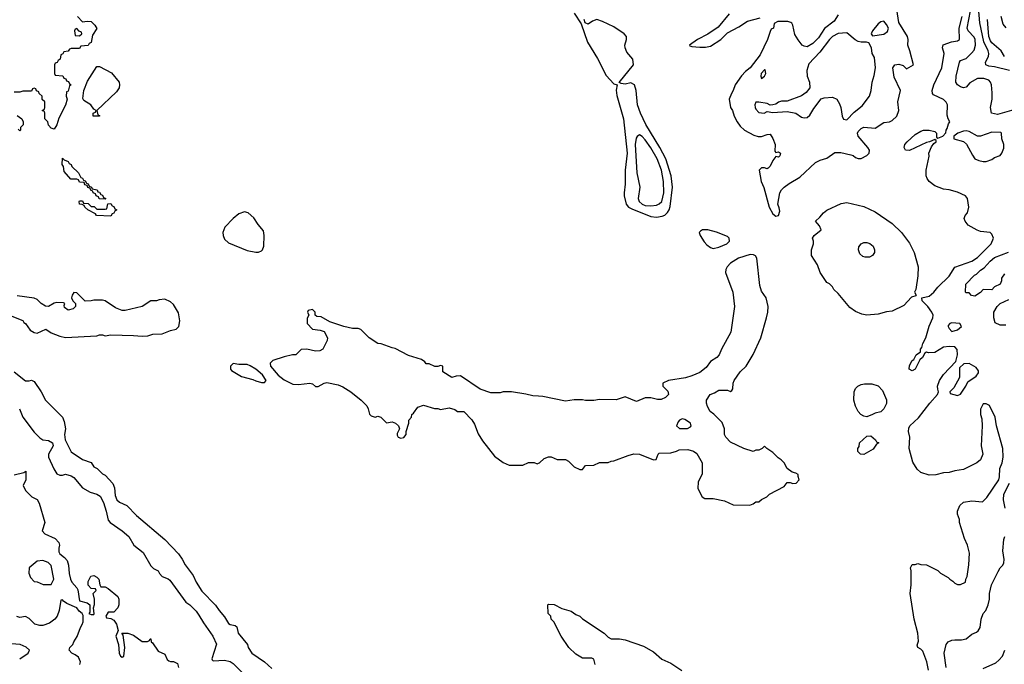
# Model space of a CAD drawing. Header units: inches. Extents: x 2348352 to 2479776, y 460422 to 613655.
# Tile 259 of 590: x 2366348 to 2373278, y 571532 to 576069. Entities that reach past the tile are written whole.
import ezdxf

# ---------------------------------------------------------------- set-up
doc = ezdxf.new("R2010")
doc.units = ezdxf.units.IN
doc.header["$MEASUREMENT"] = 0
doc.layers.add('C3567', color=7, linetype='Continuous')
doc.layers.add('C3577', color=7, linetype='Continuous')

msp = doc.modelspace()

# ---------------------------------------------------------------- linework, layer by layer
at = {"layer": 'C3567', "color": 4}
for points, elevation in [([(2366754, 576090), (2366790, 576054), (2366822, 576058), (2366850, 576054.8), (2366878, 576030), (2366890, 576006), (2366861, 575959), (2366850, 575908.7), (2366838, 575902), (2366830, 575888), (2366778, 575882), (2366770, 575866), (2366710, 575866), (2366698, 575862), (2366690, 575846), (2366658, 575842), (2366652.7, 575827.3), (2366638, 575822), (2366634, 575790), (2366618, 575782), (2366612.7, 575767.3), (2366598, 575762), (2366594, 575750), (2366594, 575690), (2366598, 575678), (2366652.7, 575672.7), (2366658, 575658), (2366672.7, 575652.7), (2366678, 575638), (2366692.7, 575632.7), (2366698, 575618), (2366711.3, 575610), (2366698, 575602), (2366690, 575566), (2366678, 575562), (2366674, 575530), (2366682, 575510), (2366670, 575466), (2366623.6, 575376.4), (2366610, 575328), (2366590, 575298), (2366570, 575306), (2366550, 575326), (2366546, 575350), (2366526, 575370), (2366526, 575410), (2366522, 575422), (2366506, 575430), (2366522, 575438), (2366526, 575450), (2366526, 575490), (2366507.3, 575507.3), (2366506, 575530), (2366486, 575550), (2366482, 575562), (2366467.3, 575567.3), (2366462, 575582), (2366450, 575586), (2366438, 575582), (2366430, 575566), (2366370, 575566), (2366350, 575558), (2366310, 575558)], 96), ([(2366330, 575394), (2366362, 575370), (2366372, 575350), (2366371.6, 575328.4), (2366354, 575310), (2366354, 575290), (2366350, 575286), (2366338, 575298)], 96), ([(2366270, 573991.3), (2366370, 573951.3), (2366378, 573938), (2366390, 573931.3), (2366422.5, 573882.5), (2366450, 573866.8), (2366470, 573862.8), (2366531.3, 573891.3), (2366570, 573864.7), (2366630, 573841), (2366670, 573831), (2366890, 573844.7), (2366910, 573851.3), (2366930, 573851.3), (2366950, 573844.7), (2366989, 573851), (2367150, 573846.8), (2367210, 573841), (2367250, 573844.7), (2367284.7, 573855.3), (2367350, 573858), (2367410, 573881), (2367450, 573891), (2367469, 573910), (2367474.5, 573950), (2367464.8, 574004.8), (2367430, 574064), (2367410, 574084), (2367370, 574102), (2367330, 574098), (2367310.9, 574089.1), (2367270, 574088.7), (2367210, 574049), (2367090, 574021.2), (2367070, 574022.7), (2367021.5, 574041.5), (2366950, 574088.7), (2366930, 574095.3), (2366870, 574095.3), (2366850, 574088.7), (2366808.4, 574088.4), (2366750, 574146), (2366730, 574148), (2366718, 574130), (2366712, 574110), (2366722, 574090), (2366742, 574070), (2366742, 574050), (2366725.4, 574034.6), (2366690, 574024), (2366664, 574044), (2366662, 574058), (2366666, 574070), (2366656.4, 574076.4), (2366610, 574079), (2366590, 574073.2), (2366550.6, 574049.4), (2366530, 574052.7), (2366499, 574070), (2366470, 574099), (2366450, 574109.3), (2366330, 574124)], 104), ([(2370000, 573418.5), (2369960.2, 573420.2), (2369910, 573434), (2369810, 573448.7), (2369751.6, 573448.4), (2369730, 573442), (2369663.1, 573443.1), (2369589.1, 573469.1), (2369450, 573562), (2369419.6, 573560.4), (2369389.3, 573549.3), (2369326, 573590), (2369326, 573630), (2369310, 573635.3), (2369292, 573628), (2369270, 573628), (2369230, 573646), (2369210, 573646), (2369200.4, 573660.4), (2369176.4, 573676.4), (2369085.6, 573705.6), (2368990, 573755.3), (2368970, 573758), (2368892.7, 573787.3), (2368870, 573788.7), (2368808.9, 573828.9), (2368750, 573888.7), (2368730, 573894), (2368690, 573895.3), (2368630, 573908.7), (2368530, 573942), (2368470, 573978), (2368440.4, 573980.4), (2368428.4, 573988.4), (2368428, 574010), (2368410, 574028), (2368378, 574022), (2368374, 574010), (2368382, 573990), (2368371.6, 573968.4), (2368371.3, 573930), (2368410, 573891), (2368463.6, 573883.6), (2368490, 573874), (2368514, 573830), (2368512, 573810), (2368481, 573750), (2368461.4, 573738.6), (2368430, 573735.1), (2368370, 573749), (2368330, 573748), (2368290.7, 573709.3), (2368268.9, 573708.9), (2368210, 573696), (2368130.6, 573669.4), (2368111, 573650), (2368114, 573630), (2368166.3, 573566.3), (2368210, 573532.7), (2368270, 573503), (2368310, 573500.7), (2368390, 573511), (2368410, 573506), (2368430, 573487.3), (2368450, 573487.3), (2368490, 573511.3), (2368510, 573516), (2368590, 573498.8), (2368623.5, 573483.5), (2368678, 573450), (2368750.5, 573390.5), (2368791.3, 573350), (2368801, 573330), (2368810, 573292), (2368821.4, 573281.4), (2368850, 573271.3), (2368870, 573278), (2368890, 573271.3), (2368930, 573232), (2368970, 573238), (2368994, 573230), (2369014, 573210), (2369022, 573190), (2369004.7, 573155.3), (2369004.7, 573144.7), (2369012, 573130), (2369030, 573122.8), (2369052.7, 573127.3), (2369068.7, 573150), (2369068.9, 573171.1), (2369086, 573230), (2369086, 573250), (2369106, 573270), (2369108, 573290), (2369120.4, 573299.6), (2369150, 573342), (2369190, 573356), (2369267.3, 573332.7), (2369290, 573332), (2369310, 573324.7), (2369370, 573336), (2369410, 573324.7), (2369430, 573312), (2369474, 573310), (2369530, 573252), (2369550, 573222), (2369574.8, 573154.8), (2369604.5, 573104.5), (2369690, 572996), (2369750, 572952), (2369792.7, 572932.7), (2369890, 572934), (2369930, 572952), (2369970, 572952), (2369990, 572942), (2370000, 572947)], 104), ([(2366310, 573590.7), (2366390, 573526), (2366413.6, 573526.4), (2366430, 573532), (2366450, 573522), (2366498.8, 573450), (2366530.8, 573390), (2366650.4, 573270.4), (2366661.7, 573241.7), (2366670.7, 573190), (2366663, 573150), (2366667.9, 573112.1), (2366710, 573026), (2366790, 572972), (2366850.9, 572950.9), (2366870, 572922), (2366894, 572910), (2366931.6, 572871.6), (2366950, 572862), (2367004.4, 572804.4), (2367014.4, 572774.4), (2367019.9, 572719.9), (2367030.7, 572690), (2367050, 572673.4), (2367101, 572650), (2367170, 572578.8), (2367370.4, 572410.4), (2367466, 572310), (2367492.5, 572272.5), (2367512.8, 572232.8), (2367570, 572156), (2367590.7, 572110), (2367630, 572046.8), (2367727.1, 571947.1), (2367751.3, 571910), (2367790, 571864.7), (2367818.8, 571818.8), (2367830, 571811), (2367865.2, 571805.2), (2367876.4, 571796.4), (2367886.8, 571750), (2367950.6, 571670.6), (2367956, 571650), (2367981, 571610), (2368071, 571550), (2368122.5, 571502.5)], 96), ([(2366346, 573330), (2366371.3, 573270), (2366450, 573164.7), (2366490, 573124.7), (2366510, 573111.3), (2366550, 573106), (2366578, 573090), (2366584.7, 573070), (2366550.8, 573010), (2366550.8, 572990), (2366587.9, 572907.9), (2366610, 572872), (2366630, 572862), (2366650, 572862), (2366670, 572871), (2366710, 572858.8), (2366730, 572846), (2366790, 572774.8), (2366844.1, 572744.1), (2366892, 572730), (2366914.4, 572714.4), (2366938.8, 572670), (2366957.3, 572610), (2366970, 572546), (2366986, 572530), (2367070, 572470.8), (2367116, 572430), (2367150.9, 572370.9), (2367217.5, 572317.5), (2367270, 572224.7), (2367290, 572206), (2367322, 572190), (2367331.3, 572170), (2367350.7, 572150.7), (2367393.4, 572133.4), (2367404.5, 572124.5), (2367518, 571970), (2367544.7, 571950), (2367590, 571904.7), (2367610, 571878), (2367642.5, 571822.5), (2367706.8, 571730), (2367732.8, 571672.8), (2367700.7, 571570), (2367703, 571563), (2367710, 571556), (2367790, 571561), (2367830, 571551.3), (2367850, 571538), (2367918, 571470)], 92), ([(2366310, 572864.7), (2366378, 572882), (2366391.1, 572891.1), (2366392, 572830), (2366372, 572790), (2366390, 572754), (2366434, 572710), (2366471.1, 572691.1), (2366485.4, 572665.4), (2366526, 572530), (2366506.8, 572470), (2366524.7, 572450), (2366597.5, 572417.5), (2366622.8, 572390), (2366627.7, 572370), (2366622.4, 572350), (2366624.2, 572324.2), (2366630.7, 572310), (2366663.6, 572283.6), (2366681.7, 572261.7), (2366692.7, 572230), (2366695.5, 572170), (2366706, 572130), (2366714.9, 572110), (2366750.4, 572070.4), (2366756.4, 572056.4), (2366770, 571978), (2366824.1, 571964.1), (2366840.7, 571950), (2366842, 571898), (2366834, 571890), (2366850, 571882), (2366870, 571882), (2366873.2, 571886.8), (2366868, 571930), (2366873.6, 571953.6), (2366874, 571990), (2366866, 572030), (2366886, 572050), (2366882, 572062), (2366850, 572066), (2366828.9, 572088.9), (2366830, 572114), (2366849, 572151), (2366870, 572156), (2366890, 572146), (2366906, 572130), (2366911.6, 572091.6), (2366918, 572078), (2366950, 572076), (2366970, 572066), (2367038, 572010), (2367046, 571990), (2367046, 571950), (2367038, 571930), (2367010, 571898), (2366970, 571898), (2366954, 571870), (2366958, 571858), (2366990, 571854), (2367010, 571842), (2367030, 571814), (2367042, 571770), (2367024.7, 571730), (2367044, 571670), (2367048, 571610), (2367058, 571590), (2367070, 571582.8), (2367082, 571590), (2367088.7, 571650), (2367076.4, 571736.4), (2367066, 571750), (2367110, 571751), (2367150, 571736), (2367210, 571691.3), (2367248, 571692), (2367262, 571698), (2367266, 571710), (2367271.6, 571711.6), (2367274, 571690), (2367283.6, 571683.6), (2367323.5, 571623.5), (2367370, 571602), (2367386.4, 571566.4), (2367396.9, 571556.9), (2367410, 571551.3), (2367431.3, 571551.3), (2367458, 571538), (2367466, 571510)], 88), ([(2366771.8, 571530), (2366775.6, 571550), (2366761.1, 571581.1), (2366739.3, 571599.3), (2366715.3, 571610), (2366695.3, 571630), (2366702, 571650), (2366722, 571670), (2366728.7, 571690), (2366753.6, 571726.4), (2366775.3, 571790), (2366788.9, 571811.1), (2366795.3, 571830), (2366795.3, 571875.3), (2366788, 571890), (2366765.6, 571905.6), (2366750, 571928), (2366680.2, 571960.2), (2366656.4, 571976.4), (2366650, 571986), (2366638, 571982), (2366626, 571910), (2366611, 571870), (2366596, 571850), (2366558.5, 571821.5), (2366510, 571805.2), (2366490, 571804), (2366454.6, 571814.6), (2366414.6, 571854.6), (2366390, 571868), (2366350, 571862), (2366328.4, 571868.4)], 88), ([(2366348, 571570), (2366408, 571610), (2366418, 571630), (2366393.2, 571653.2), (2366352.1, 571672.1), (2366290, 571675.1)], 92)]:
    msp.add_lwpolyline(points, dxfattribs=dict(at, elevation=elevation))
for points, elevation in [([(2366750, 576006), (2366738, 576002), (2366734, 575990), (2366738, 575958), (2366770, 575954), (2366786, 575970), (2366782, 575982), (2366767.3, 575987.3)], 96), ([(2366910, 575388.7), (2366866, 575390), (2366866, 575410), (2366882, 575418), (2366886, 575430), (2366870, 575438), (2366849, 575470), (2366800.2, 575500.2), (2366792.9, 575512.9), (2366799.7, 575570), (2366824.2, 575635.8), (2366890, 575738.8), (2366910, 575739.1), (2366995.3, 575695.3), (2367047.7, 575630), (2367050.8, 575610), (2367047.3, 575590), (2367030, 575561.2), (2366892, 575430), (2366898, 575398), (2366910, 575394)], 96), ([(2366950, 574806), (2366907.3, 574807.3), (2366902, 574822), (2366886, 574830), (2366882, 574842), (2366866, 574850), (2366862, 574862), (2366850, 574866), (2366842, 574882), (2366827.3, 574887.3), (2366822, 574902), (2366807.3, 574907.3), (2366802, 574922), (2366770, 574926), (2366762, 574942), (2366750, 574946), (2366707.3, 574947.3), (2366660.4, 575000.4), (2366656.4, 575036.4), (2366646, 575050), (2366650, 575094), (2366662, 575082), (2366690, 575071.3), (2366696.9, 575056.9), (2366711, 575050), (2366716, 575036), (2366762, 574990), (2366778, 574958), (2366790, 574954), (2366798, 574938), (2366810, 574934), (2366818, 574918), (2366830, 574914), (2366838, 574898), (2366854, 574890), (2366858, 574878), (2366894, 574870), (2366898, 574858), (2366910, 574854), (2366918, 574838), (2366930, 574834), (2366938, 574818), (2366954, 574810)], 96), ([(2366890, 574734), (2366950, 574734), (2366962, 574738), (2366967.3, 574772.7), (2366990, 574774), (2366998, 574758), (2367010, 574754), (2367018, 574738), (2367032, 574730), (2367018, 574722), (2367010, 574706), (2366998, 574702), (2366990, 574686), (2366888.7, 574690), (2366882, 574702), (2366828, 574730), (2366806, 574750), (2366802, 574762), (2366788.4, 574768.4), (2366768, 574770), (2366766, 574790), (2366770, 574794), (2366790, 574794), (2366798, 574778), (2366830, 574774), (2366850, 574754), (2366872.7, 574752.7)], 96), ([(2367930, 574717), (2367890, 574702.7), (2367850.3, 574669.7), (2367791.5, 574608.5), (2367778.7, 574570), (2367780.3, 574550), (2367790, 574524.9), (2367818.7, 574498.7), (2367950, 574444.9), (2368010, 574432.7), (2368030, 574433.4), (2368050, 574442.8), (2368057.2, 574450), (2368066, 574474), (2368069.6, 574550), (2368063.3, 574583.3), (2368027.1, 574627.1), (2367995.2, 574675.2), (2367957.2, 574710)], 104), ([(2367850, 573648), (2367832, 573630), (2367832, 573610), (2367839.6, 573599.6), (2367910, 573558), (2367990, 573536), (2368010, 573526), (2368050, 573516), (2368070, 573516), (2368084, 573530), (2368056, 573570), (2368009, 573610), (2367970, 573632.3), (2367950, 573641.2), (2367890, 573642)], 104), ([(2366510, 572262), (2366470, 572258), (2366414, 572210), (2366412.7, 572172.7), (2366423.6, 572143.6), (2366450, 572114), (2366471.6, 572111.6), (2366512.7, 572092.7), (2366570, 572094), (2366588, 572130), (2366570, 572226), (2366548.9, 572248.9)], 88)]:
    msp.add_lwpolyline(points, close=True, dxfattribs=dict(at, elevation=elevation))
at = {"layer": 'C3577', "color": 4}
for points, elevation in [([(2373315.3, 575710), (2373210, 575736.2), (2373170, 575740.9), (2373148.7, 575750), (2373146, 575770), (2373166.6, 575810), (2373169.4, 575830), (2373164.5, 575850), (2373133.6, 575913.6), (2373105.8, 576045.8), (2373092.1, 576210)], 88), ([(2372110, 576104), (2372080.7, 576059.3), (2372012.8, 576007.2), (2371970, 575941.2), (2371930, 575901.2), (2371890, 575877.2), (2371870, 575881.2), (2371855.3, 575890), (2371826.8, 575926.8), (2371804.2, 575964.2), (2371789.4, 576030), (2371783.7, 576043.7), (2371775.3, 576050), (2371755.3, 576055.3), (2371703, 576057), (2371684.5, 576055.5), (2371658, 576042), (2371654, 576010), (2371638, 576002), (2371630, 575986), (2371611, 575930), (2371559.4, 575820.6), (2371490, 575729.3), (2371456.3, 575703.7), (2371427.5, 575672.5), (2371382.8, 575610), (2371371, 575570), (2371358, 575550), (2371342, 575510), (2371352, 575450), (2371364.7, 575430), (2371378, 575390), (2371398, 575350), (2371419.8, 575319.8), (2371450, 575291.3), (2371515.3, 575255.3), (2371546.4, 575246.4), (2371570, 575246), (2371610, 575261), (2371630, 575262), (2371650, 575232), (2371666, 575190), (2371663.6, 575143.6), (2371670, 575134), (2371690, 575138), (2371702, 575130), (2371698, 575110), (2371690, 575102), (2371670, 575106), (2371650, 575078), (2371630, 575038), (2371616.9, 575023.1), (2371610, 575018), (2371590, 575026), (2371570, 575026), (2371554, 575010), (2371566, 574930), (2371586.4, 574886.4), (2371622.8, 574750), (2371650, 574702), (2371670, 574686), (2371688.4, 574691.6), (2371698, 574722), (2371694.6, 574745.4), (2371684, 574770), (2371697.2, 574850), (2371709.4, 574870.6), (2371729.4, 574890.6), (2371763.3, 574916.7), (2371839.3, 574960.7), (2371950, 575064), (2371981.2, 575078.8), (2372030, 575093.4), (2372085.1, 575134.9), (2372126.8, 575133.2), (2372198.5, 575118.5), (2372213.4, 575113.4), (2372230, 575098), (2372250, 575091.3), (2372270, 575092), (2372310, 575112), (2372328, 575130), (2372328.7, 575150), (2372318, 575170), (2372250, 575248), (2372244, 575270), (2372250, 575282), (2372270, 575302), (2372290, 575311.3), (2372370, 575306), (2372430, 575346), (2372470, 575350.6), (2372490, 575359.1), (2372520.9, 575390), (2372536, 575430), (2372529.2, 575490), (2372548.7, 575570), (2372503.1, 575663.1), (2372494, 575730), (2372508.7, 575750), (2372536, 575756), (2372565.4, 575745.4), (2372590, 575722), (2372638, 575750), (2372614, 575850), (2372599.3, 575890), (2372600.9, 575930), (2372597, 575950), (2372536.3, 576050), (2372521.5, 576141.5)], 104), ([(2373346, 575434), (2373230, 575400.9), (2373188.7, 575410), (2373181.2, 575450), (2373194, 575510), (2373193.8, 575553.8), (2373189.3, 575609.3), (2373182, 575630), (2373170, 575642), (2373133.6, 575653.6), (2373090, 575653.6), (2373036.7, 575623.3), (2373010, 575594), (2372990, 575588.7), (2372970, 575595.3), (2372948.7, 575610), (2372938, 575630), (2372939.3, 575670), (2372962.7, 575770), (2372970, 575781), (2373010, 575796), (2373047.7, 575832.3), (2373065.6, 575854.4), (2373075.6, 575890), (2373073, 575930), (2373065.9, 575945.9), (2373025.1, 575990), (2373016.9, 576010), (2373039.8, 576130)], 92), ([(2370250, 576114), (2370299.6, 576039.6), (2370345.5, 575910), (2370414.7, 575794.7), (2370476.7, 575676.7), (2370530, 575618), (2370554, 575610), (2370546.8, 575573.2), (2370550, 575534), (2370598, 575370), (2370624.9, 575130), (2370610.5, 575010.5), (2370610.7, 574910), (2370602.8, 574850), (2370602.8, 574830), (2370616.3, 574770), (2370634, 574750), (2370656.7, 574736.7), (2370790, 574684.4), (2370830, 574678), (2370870, 574685.5), (2370890, 574694), (2370908, 574712), (2370919.5, 574730), (2370926.6, 574753.4), (2370943, 574890), (2370933, 574970), (2370896.9, 575090), (2370853.6, 575170), (2370756.2, 575330), (2370717, 575410), (2370697, 575470), (2370686.6, 575570), (2370675.3, 575610), (2370650, 575624), (2370610, 575615.3), (2370580.4, 575620.4), (2370567.3, 575627.3), (2370668.7, 575751.3), (2370664, 575790), (2370621, 575841), (2370609.4, 575870), (2370606.6, 575890), (2370619, 575930), (2370619, 575950), (2370602, 575970), (2370530, 576018), (2370450, 576056), (2370410, 576069.2), (2370380.7, 576059.3), (2370350, 576038), (2370327.3, 576047.3), (2370322, 576070)], 104), ([(2371340.7, 576110), (2371264.1, 576015.9), (2371192.2, 575967.8), (2371118, 575930), (2371062, 575890), (2371064.7, 575884.7), (2371079.6, 575879.6), (2371134.4, 575874.4), (2371174.4, 575874.4), (2371210, 575883), (2371284, 575930), (2371330, 575976), (2371410, 576017.3), (2371470, 576058.8), (2371559, 576081)], 104), ([(2372743.7, 571490), (2372732.7, 571550), (2372703.7, 571623.7), (2372690, 571639), (2372668.7, 571650), (2372665.2, 571665.2), (2372673.6, 571693.6), (2372669, 571750), (2372644, 571850), (2372615.3, 572030), (2372622, 572090), (2372622, 572190), (2372618, 572210), (2372630, 572234), (2372650, 572234), (2372670, 572242), (2372690, 572234), (2372731.6, 572231.6), (2372810, 572192), (2372830, 572172), (2372883.6, 572143.6), (2372894, 572130), (2372916.9, 572116.9), (2372930, 572102), (2372950, 572094), (2372970, 572094), (2373006, 572110), (2373008.4, 572131.6), (2373018, 572150), (2373028.9, 572231.1), (2373032.9, 572312.9), (2373019, 572370), (2372998, 572418), (2372962, 572530), (2372962, 572550), (2372948.9, 572588.9), (2372948, 572610), (2372966, 572650), (2372990, 572672), (2373050, 572682.8), (2373125.2, 572674.8), (2373155.3, 572704.7), (2373239.5, 572830), (2373244.5, 572850), (2373246, 572910), (2373262.7, 572950), (2373269.5, 572990.5), (2373267, 573050), (2373224, 573210), (2373214, 573270), (2373173.6, 573353.6), (2373150, 573366), (2373130, 573366), (2373111.6, 573328.4), (2373111.3, 573290), (2373119.8, 573259.8), (2373122.8, 573210), (2373115.5, 573070), (2373126, 573010), (2373111, 572970), (2373084.7, 572950), (2372990, 572902.7), (2372930, 572894.5), (2372890, 572882.7), (2372850, 572879), (2372795.3, 572864.7), (2372750, 572862), (2372690, 572882), (2372664.7, 572904.7), (2372633.6, 572953.6), (2372609.1, 573050.9), (2372614, 573130), (2372604, 573170), (2372605.6, 573194.4), (2372614, 573210), (2372673.4, 573266.6), (2372755.1, 573370), (2372809, 573430), (2372815.3, 573450), (2372809.3, 573469.3), (2372809.2, 573490), (2372821.2, 573530), (2372850, 573571.3), (2372938, 573662), (2372948, 573710), (2372947.3, 573747.3), (2372930, 573766), (2372890, 573768.7), (2372850, 573764), (2372790, 573725.2), (2372744, 573724), (2372730, 573728), (2372719.6, 573720.4), (2372702, 573690), (2372684.7, 573675.3), (2372650, 573608), (2372630, 573598), (2372608, 573610), (2372610, 573634), (2372629, 573670), (2372642, 573678), (2372658, 573710), (2372688, 573732), (2372688.7, 573750), (2372698, 573762), (2372705.2, 573790), (2372725.2, 573830), (2372750, 573912), (2372775.3, 573970), (2372778, 573990), (2372768.7, 574010), (2372741.2, 574050), (2372699, 574090), (2372698, 574110), (2372750, 574123), (2372781.2, 574150), (2372810, 574186.8), (2372890, 574262.8), (2372930, 574326), (2373050, 574368.2), (2373090, 574394.9), (2373186, 574490), (2373201.2, 574530), (2373190, 574558), (2373178, 574570), (2373110, 574578), (2373087.2, 574587.2), (2373023.2, 574623.2), (2373002, 574650), (2372995.3, 574670), (2373002, 574690), (2373019, 574710), (2373029.2, 574750), (2373019.3, 574810), (2373004, 574830), (2372950, 574855.1), (2372890, 574872), (2372850, 574876), (2372790, 574899), (2372749.3, 574929.3), (2372735.3, 574950), (2372728.7, 574970), (2372728.9, 575008.9), (2372748.4, 575108.4), (2372748, 575130), (2372765.6, 575174.4), (2372782, 575198), (2372798, 575210), (2372798, 575218), (2372790, 575226), (2372751.3, 575208.7), (2372730, 575205.2), (2372610, 575147), (2372584, 575150), (2372573.2, 575170), (2372579, 575190), (2372595.3, 575210), (2372650, 575261), (2372690, 575284.7), (2372710, 575291), (2372750, 575291), (2372790, 575282), (2372802, 575270), (2372802, 575242), (2372810, 575234), (2372846, 575250), (2372867.3, 575272.7), (2372868, 575290), (2372877.2, 575302.8), (2372885.2, 575334.8), (2372895.3, 575350), (2372882, 575370), (2372876, 575396), (2372878.4, 575470), (2372870, 575489), (2372850, 575506), (2372780.7, 575540.7), (2372773.2, 575550), (2372769.4, 575570), (2372782.9, 575610), (2372838.4, 575730), (2372854, 575830), (2372844, 575870), (2372849.1, 575890.9), (2372906.8, 575913.2), (2372950, 575921), (2372962, 575930), (2372960.5, 576010), (2372982.4, 576090)], 96), ([(2373279.3, 575810), (2373255.6, 575850), (2373190, 575906.3), (2373180.7, 575920.7), (2373169.8, 575950), (2373163.8, 576010), (2373161, 576070)], 84), ([(2373292.5, 576012.5), (2373270, 576037.2), (2373255.1, 576090)], 76), ([(2370000, 572947), (2370006, 572950), (2370040.4, 572979.6), (2370070, 572992), (2370090, 572992), (2370130, 572974), (2370190, 572972), (2370210, 572962), (2370250, 572922), (2370290, 572902), (2370310, 572902), (2370330, 572932), (2370390, 572934), (2370430, 572952), (2370490, 572952), (2370510, 572962), (2370530, 572964.7), (2370630, 573002), (2370670, 573012), (2370710, 573011.3), (2370810, 572971.3), (2370828, 572972), (2370842, 573010), (2370850, 573018), (2370930, 573021), (2370970, 573031), (2370990, 573041), (2371050, 573042.8), (2371090.7, 573030.7), (2371114.4, 573014.4), (2371151.3, 572950), (2371151.3, 572870), (2371123.6, 572816.4), (2371122, 572770), (2371152, 572710), (2371170, 572698), (2371230, 572698), (2371310, 572682), (2371370, 572654), (2371487.3, 572652.7), (2371510, 572662), (2371530, 572674), (2371550, 572674), (2371568.4, 572691.6), (2371606, 572710), (2371626, 572730), (2371730, 572782), (2371750, 572812), (2371770, 572812), (2371790, 572804.7), (2371813.6, 572806.4), (2371835.3, 572830), (2371827.3, 572852.7), (2371827.3, 572867.3), (2371810, 572878), (2371784.7, 572884.7), (2371748.9, 572908.9), (2371728, 572950), (2371708, 572970), (2371685.6, 572985.6), (2371650, 573022), (2371606, 573050), (2371590, 573066), (2371574, 573050), (2371550, 573038), (2371530, 573038), (2371510, 573028.7), (2371446, 573050), (2371350, 573095.3), (2371318, 573130), (2371308, 573150), (2371308, 573190), (2371293.6, 573233.6), (2371232.9, 573292.9), (2371209, 573310), (2371190, 573346), (2371182, 573370), (2371182, 573390), (2371208, 573430), (2371238, 573442), (2371270, 573462), (2371330, 573462), (2371350, 573452), (2371360.4, 573459.6), (2371368.4, 573471.6), (2371369, 573510), (2371377.2, 573530), (2371419.3, 573590), (2371460.9, 573630), (2371510, 573711), (2371564.5, 573830), (2371605.2, 573970), (2371614, 574010), (2371615.3, 574050), (2371602, 574110), (2371570, 574158), (2371558.6, 574198.6), (2371536, 574390), (2371526.3, 574406.3), (2371513.6, 574413.6), (2371490, 574415.1), (2371408, 574390), (2371350, 574355.1), (2371327.9, 574330), (2371318, 574310), (2371316.4, 574290), (2371366.7, 574150), (2371379.3, 574050), (2371354.4, 573870), (2371288, 573750), (2371270.4, 573709.6), (2371254.8, 573690), (2371210, 573662.7), (2371179.5, 573620.5), (2371134.2, 573585.8), (2371078.8, 573561.2), (2371033.2, 573546.8), (2370914, 573530), (2370874, 573510), (2370874, 573490), (2370910, 573454), (2370914, 573430), (2370894, 573410), (2370863.6, 573396.4), (2370836.4, 573396.4), (2370790, 573408), (2370750, 573408), (2370690, 573382), (2370610, 573415.3), (2370546.4, 573393.6), (2370430, 573396), (2370389.3, 573389.3), (2370330, 573389.2), (2370310, 573394), (2370250, 573394), (2370190, 573384), (2370030, 573417.2), (2370000, 573418.5)], 104), ([(2373279.8, 574280.2), (2373258, 574250), (2373258, 574230), (2373250, 574208), (2373210, 574188), (2373190, 574168), (2373130, 574168.7), (2373110.6, 574149.4), (2373070, 574122), (2373048.4, 574128.4), (2373030, 574146), (2373010, 574146), (2373006, 574150), (2373007.3, 574207.3), (2373068.7, 574270), (2373082.7, 574277.3), (2373110, 574306), (2373137.2, 574322.8), (2373179, 574370), (2373210, 574394.8), (2373306.8, 574433.2)], 92), ([(2373290, 573919.3), (2373250, 573919.3), (2373214, 573934), (2373204, 573970), (2373204, 574010), (2373228.7, 574050), (2373250, 574071.3), (2373310, 574098.8)], 92), ([(2373284.5, 572630), (2373272.7, 572690), (2373276, 572730), (2373314.5, 572805.5)], 92), ([(2372869.4, 571510), (2372855.3, 571610), (2372869, 571670), (2372884, 571690), (2372910, 571700.7), (2372930, 571704.9), (2372977.2, 571702.8), (2373008.9, 571711.1), (2373050, 571744.7), (2373083.1, 571756.9), (2373093.6, 571766.4), (2373108.7, 571790), (2373115.3, 571850), (2373129, 571890), (2373149.2, 571910.8), (2373165.2, 571950), (2373174, 571990), (2373174, 572030), (2373189, 572090), (2373234.6, 572185.4), (2373249.1, 572210.9), (2373268, 572230), (2373274.6, 572245.4), (2373278, 572270), (2373268, 572330), (2373275.3, 572410), (2373282, 572430)], 92), ([(2370399, 571530), (2370388.7, 571568.7), (2370375.3, 571575.3), (2370310, 571574), (2370262.5, 571602.5), (2370214, 571650), (2370159, 571730), (2370108, 571830), (2370088, 571850), (2370086, 571870), (2370068, 571890), (2370066, 571950), (2370070, 571954), (2370110, 571952), (2370163.6, 571923.6), (2370230, 571904.7), (2370262, 571882), (2370290, 571871), (2370310, 571851.3), (2370462, 571750), (2370490, 571722), (2370511.3, 571711.3), (2370569.4, 571710.6), (2370610, 571703.8), (2370738.3, 571658.3), (2370810, 571620.5), (2370868.9, 571568.9), (2370930, 571540.5), (2371007.7, 571487.7)], 96), ([(2373130, 571501), (2373218, 571542), (2373240.2, 571559.8), (2373265.2, 571590), (2373280.9, 571630)], 88)]:
    msp.add_lwpolyline(points, dxfattribs=dict(at, elevation=elevation))
for points, elevation in [([(2372430, 576057.2), (2372410, 576054), (2372390, 576039), (2372351.3, 575990), (2372342, 575970), (2372350, 575954), (2372430, 575967.3), (2372455.5, 575984.5), (2372462.7, 576010), (2372450, 576035.3)], 108), ([(2372170, 575977.2), (2372110, 575972.3), (2372070, 575949.5), (2372048.2, 575930), (2371980.3, 575839.7), (2371901.7, 575758.3), (2371887.7, 575710), (2371890.6, 575670), (2371907.7, 575630), (2371910.6, 575590), (2371884.1, 575555.9), (2371850, 575532.3), (2371750, 575496), (2371710, 575496), (2371690, 575489), (2371670, 575474), (2371650, 575468.7), (2371630, 575468), (2371610, 575478), (2371550, 575489), (2371530, 575488), (2371522.8, 575470), (2371524, 575450), (2371530, 575438), (2371550, 575416), (2371588.4, 575411.6), (2371610, 575422), (2371650, 575416), (2371750, 575422), (2371810, 575410.7), (2371850, 575382.8), (2371870, 575377.3), (2371890, 575380.7), (2371910, 575396), (2371936.6, 575443.4), (2371988.2, 575511.8), (2372010, 575519.3), (2372070, 575524), (2372098.8, 575510), (2372117.3, 575477.3), (2372127.7, 575450), (2372138, 575390), (2372147.5, 575367.5), (2372170, 575364.7), (2372222.4, 575417.6), (2372278, 575462), (2372329.2, 575530), (2372340.9, 575570), (2372347.3, 575630), (2372363.3, 575676.7), (2372371.5, 575730), (2372363.7, 575803.7), (2372349.4, 575830), (2372342.7, 575870), (2372324.7, 575904.7), (2372309.3, 575909.3), (2372270, 575909.5), (2372250, 575916), (2372227.7, 575927.7)], 108), ([(2371590, 575715.3), (2371566.8, 575690), (2371564.7, 575670), (2371570, 575654), (2371590, 575672), (2371599, 575690), (2371594.6, 575714.6)], 108), ([(2373010, 575286), (2372990, 575283.7), (2372952, 575270), (2372922, 575250), (2372922, 575230), (2372990.6, 575210.6), (2373013, 575193), (2373054.4, 575114.4), (2373072, 575090), (2373098, 575078), (2373130, 575071), (2373150, 575071), (2373190, 575084.7), (2373210, 575098), (2373250, 575112), (2373262, 575130), (2373274.6, 575165.4), (2373275.3, 575190), (2373262, 575230), (2373258, 575270), (2373253.6, 575273.6), (2373190, 575276), (2373110, 575249.2), (2373090, 575249.2), (2373030, 575282.7)], 96), ([(2370710, 575257.2), (2370693.7, 575246.3), (2370686, 575234), (2370680.4, 575190), (2370692, 574990), (2370712.2, 574890), (2370700.5, 574810), (2370708.8, 574788.8), (2370730, 574770.5), (2370750, 574762), (2370790, 574757.6), (2370830, 574763.8), (2370850, 574773), (2370867, 574790), (2370882, 574850), (2370880.5, 574930), (2370865.1, 575010), (2370834, 575090), (2370790, 575167), (2370750, 575223.7), (2370730, 575246)], 108), ([(2372310, 573989.4), (2372276.5, 573996.5), (2372230, 574015.3), (2372190, 574042), (2372110, 574142), (2372078, 574170), (2372068.4, 574188.4), (2372048.4, 574208.4), (2372030, 574218), (2371982, 574290), (2371963.1, 574343.1), (2371922, 574410), (2371922, 574450), (2371935.3, 574490), (2371935.3, 574510), (2371929, 574530), (2371939, 574550), (2371989, 574590), (2371978.6, 574618.6), (2371948.7, 574650), (2371980.9, 574679.1), (2372006, 574710), (2372030, 574728), (2372130, 574774.9), (2372170, 574782), (2372290, 574753.4), (2372370, 574716.3), (2372490, 574633.4), (2372554, 574570), (2372610, 574496), (2372644, 574430), (2372673, 574330), (2372670, 574266), (2372654.8, 574170), (2372646, 574150), (2372658, 574130), (2372654.8, 574125.2), (2372624.5, 574115.5), (2372570, 574058), (2372490, 574018), (2372448.1, 574011.9), (2372390, 573996)], 96), ([(2371154, 574590), (2371138.8, 574581.2), (2371131, 574570), (2371137.3, 574550), (2371165.1, 574505.1), (2371184.8, 574484.8), (2371210, 574465.5), (2371230, 574459.3), (2371270, 574467), (2371326, 574490), (2371344, 574510), (2371342, 574530), (2371330, 574542), (2371253.6, 574573.6), (2371190.6, 574589.4)], 104), ([(2372297.8, 574397.8), (2372282.4, 574402.4), (2372261.3, 574421.3), (2372251.8, 574450), (2372255.3, 574470), (2372269.8, 574490.2), (2372290, 574500.2), (2372310, 574500.7), (2372332.8, 574492.8), (2372355.1, 574475.1), (2372365.2, 574450), (2372364.7, 574430), (2372350, 574407.8), (2372330, 574398)], 92), ([(2372910, 573935.3), (2372894, 573930), (2372883.6, 573916.4), (2372882, 573910), (2372890, 573894), (2372910, 573874), (2372950, 573884.7), (2372978, 573910), (2372966, 573930)], 96), ([(2373030, 573648), (2372992.7, 573647.3), (2372962, 573618), (2372962, 573550), (2372923.6, 573476.4), (2372894, 573450), (2372898, 573438), (2372950, 573424.7), (2372970, 573434), (2373008, 573490), (2373021.2, 573518.8), (2373080.4, 573559.6), (2373096.4, 573583.6), (2373096.4, 573596.4), (2373080.4, 573620.4)], 96), ([(2372310, 573274), (2372290, 573277.2), (2372269.2, 573290), (2372249.2, 573310), (2372230, 573348), (2372219.3, 573390), (2372222, 573450), (2372230, 573472), (2372248, 573490), (2372270, 573501), (2372293.6, 573506.4), (2372345.4, 573505.4), (2372390.9, 573490.9), (2372419.8, 573459.8), (2372450, 573392), (2372450, 573368), (2372430, 573328.7), (2372410, 573309), (2372370, 573299), (2372350, 573289)], 96), ([(2371010, 573259), (2370992, 573250), (2370982, 573238), (2370972, 573210), (2370991.3, 573191.3), (2371048.7, 573191.3), (2371070, 573202), (2371075.3, 573210), (2371068.7, 573230), (2371030, 573254)], 108), ([(2372290, 573008.7), (2372266, 573010), (2372248, 573030), (2372248, 573050), (2372256.4, 573063.6), (2372258, 573090), (2372310, 573138), (2372339.6, 573139.6), (2372372.7, 573112.7), (2372378, 573098), (2372394, 573090), (2372378, 573082), (2372355.3, 573044.7)], 96)]:
    msp.add_lwpolyline(points, close=True, dxfattribs=dict(at, elevation=elevation))

doc.saveas('drawing.dxf')
